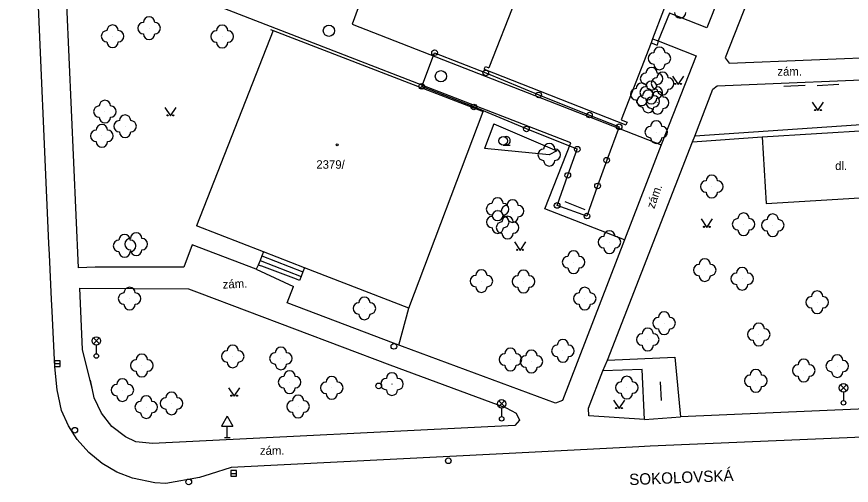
# Model space of a CAD drawing. Extents: x -737812 to -729375, y -1123000 to -1115500.
# Drawn here: x -736735.6 to -736661.9, y -1118316.3 to -1118274.9 of the extents above; entities that cross this region are included whole.
import ezdxf

# ---------------------------------------------------------------- set-up
doc = ezdxf.new("R2010")
doc.units = 0
for name, color, linetype in [('Doplněk polohopisu', 7, 'Continuous'), ('Doplňkové značky', 7, 'Continuous'), ('Hranice - ploty_ zdi', 7, 'Continuous'), ('Komunikace', 7, 'Continuous'), ('Názvy ulic_ silnic_ žel_', 7, 'Continuous'), ('Pomocné popisy', 7, 'Continuous'), ('Povr_ zn_ inž_ sítí - el_', 7, 'Continuous'), ('Povr_ zn_ inž_ sítí - kan_', 7, 'Continuous'), ('Povr_ zn_ inž_ sítí - pl_', 7, 'Continuous'), ('Povr_ zn_ inž_ sítí - vod_', 7, 'Continuous'), ('Stavební objekty', 7, 'Continuous'), ('Zeleň', 7, 'Continuous'), ('Značky druhů budov', 7, 'Continuous'), ('Značky druhů pozemků', 7, 'Continuous'), ('Čísla popisná', 7, 'Continuous')]:
    doc.layers.add(name, color=color, linetype=linetype)

msp = doc.modelspace()

# ---------------------------------------------------------------- linework, layer by layer
at = {"layer": 'Doplněk polohopisu'}
for p, q in [((-736678, -1118274.6), (-736678.98, -1118277.04)), ((-736655.09, -1118284.05), (-736675.75, -1118285.46)), ((-736669.82, -1118285.52), (-736655.73, -1118284.67)), ((-736675.96, -1118285.98), (-736675.75, -1118285.46)), ((-736675.96, -1118285.98), (-736669.82, -1118285.52)), ((-736669.82, -1118285.52), (-736669.46, -1118291.41)), ((-736678.72, -1118286.24), (-736681.97, -1118294.6)), ((-736669.46, -1118291.41), (-736655.36, -1118290.57)), ((-736714.48, -1118297.21), (-736711.18, -1118298.72)), ((-736683.87, -1118306.17), (-736683.47, -1118305.23)), ((-736680.21, -1118310.45), (-736677.02, -1118310.22))]:
    msp.add_line(p, q, dxfattribs=at)
for points in [[(-736674.25, -1118263.41), (-736670.34, -1118264.94), (-736674.69, -1118275.92), (-736678, -1118274.6)], [(-736664.08, -1118263.97), (-736664.65, -1118263.79), (-736668.7, -1118267.41), (-736673.08, -1118278.56), (-736672.74, -1118279.03), (-736658.18, -1118278.45), (-736657.84, -1118277.93), (-736664.08, -1118263.97)], [(-736706.98, -1118269.66), (-736707.54, -1118271.32), (-736704.82, -1118272.35), (-736706.01, -1118275.57), (-736678.72, -1118286.24)], [(-736728.68, -1118297.03), (-736730.15, -1118297.07), (-736731.19, -1118273.84), (-736728.75, -1118273.71)], [(-736681.97, -1118294.6), (-736689.01, -1118291.87), (-736686.69, -1118286.06), (-736719.23, -1118273.46), (-736728.75, -1118273.71)], [(-736679.49, -1118276.89), (-736678.98, -1118277.04)], [(-736679.62, -1118277.22), (-736679.07, -1118277.43)], [(-736678.98, -1118277.04), (-736679.07, -1118277.43)], [(-736678.98, -1118277.04), (-736675.65, -1118278.38), (-736678.72, -1118286.24)], [(-736675.75, -1118285.46), (-736674.18, -1118281.33), (-736673.8, -1118281.01), (-736656.81, -1118280.31), (-736655.09, -1118284.05)], [(-736654.84, -1118284.65), (-736644.31, -1118307.86), (-736644.32, -1118308.47), (-736644.97, -1118308.86), (-736677.02, -1118310.22)], [(-736683.47, -1118305.23), (-736675.96, -1118285.98)], [(-736681.97, -1118294.6), (-736687.45, -1118308.78), (-736688.07, -1118309.01), (-736702.37, -1118303.73), (-736711.73, -1118300.17), (-736711.18, -1118298.72)], [(-736714.48, -1118297.21), (-736720.14, -1118295.06), (-736720.87, -1118297.02)], [(-736720.87, -1118297.02), (-736728.68, -1118297.03)], [(-736730.06, -1118298.88), (-736720.46, -1118298.93)], [(-736728.93, -1118307.86), (-736729.8, -1118304.28), (-736730.06, -1118298.88)], [(-736720.46, -1118298.93), (-736719.5, -1118299.28), (-736702.69, -1118305.65), (-736692.41, -1118309.43), (-736691.54, -1118309.91), (-736691.24, -1118310.52), (-736691.64, -1118310.99), (-736723.64, -1118312.57), (-736725.11, -1118312.44), (-736726.02, -1118312), (-736727.21, -1118311.07), (-736728.14, -1118309.9), (-736728.78, -1118308.54), (-736729.11, -1118307)], [(-736683.47, -1118305.23), (-736677.51, -1118304.95), (-736677.02, -1118310.22)], [(-736680.21, -1118310.45), (-736685.12, -1118310.15), (-736685.15, -1118309.46), (-736683.87, -1118306.17)], [(-736680.21, -1118310.45), (-736680.42, -1118306.04), (-736683.87, -1118306.17)]]:
    msp.add_lwpolyline(points, dxfattribs=at)
at = {"layer": 'Doplňkové značky'}
for p, q in [((-736717.04, -1118310.174), (-736717.54, -1118311.04)), ((-736717.04, -1118310.174), (-736716.54, -1118311.04)), ((-736717.54, -1118311.04), (-736716.54, -1118311.04)), ((-736717.04, -1118312.04), (-736717.04, -1118311.04)), ((-736717.29, -1118312.04), (-736716.79, -1118312.04))]:
    msp.add_line(p, q, dxfattribs=at)
for centre, radius in [((-736698.731, -1118278.1), 0.25), ((-736698.731, -1118278.1), 0.0005), ((-736694.211, -1118279.88), 0.25), ((-736694.211, -1118279.88), 0.0005), ((-736699.87, -1118281.07), 0.25), ((-736699.87, -1118281.07), 0.0005), ((-736689.541, -1118281.83), 0.25), ((-736689.541, -1118281.83), 0.0005), ((-736695.27, -1118282.89), 0.25), ((-736695.27, -1118282.89), 0.0005), ((-736685.061, -1118283.6), 0.25), ((-736685.061, -1118283.6), 0.0005), ((-736690.62, -1118284.83), 0.25), ((-736690.62, -1118284.83), 0.0005), ((-736682.441, -1118284.64), 0.25), ((-736682.441, -1118284.64), 0.0005), ((-736686.13, -1118286.62), 0.25), ((-736686.13, -1118286.62), 0.0005), ((-736683.541, -1118287.59), 0.25), ((-736683.541, -1118287.59), 0.0005), ((-736686.971, -1118288.92), 0.25), ((-736686.971, -1118288.92), 0.0005), ((-736684.341, -1118289.86), 0.25), ((-736684.341, -1118289.86), 0.0005), ((-736687.91, -1118291.58), 0.25), ((-736687.91, -1118291.58), 0.0005), ((-736685.28, -1118292.51), 0.25), ((-736685.28, -1118292.51), 0.0005)]:
    msp.add_circle(centre, radius, dxfattribs=at)
at = {"layer": 'Hranice - ploty_ zdi'}
for p, q in [((-736667.89, -1118281.05), (-736666.03, -1118280.96)), ((-736664.95, -1118280.99), (-736663.05, -1118280.87)), ((-736687.24, -1118291.24), (-736685.48, -1118291.95)), ((-736678.7, -1118308.8), (-736678.79, -1118307.15))]:
    msp.add_line(p, q, dxfattribs=at)
for points in [[(-736713.84, -1118295.67), (-736713.98, -1118296.03), (-736714.14, -1118296.44), (-736714.3, -1118296.85), (-736714.48, -1118297.21)], [(-736713.98, -1118296.03), (-736710.36, -1118297.44)], [(-736714.14, -1118296.44), (-736710.52, -1118297.84)], [(-736713.98, -1118296.95), (-736714.3, -1118296.85)], [(-736710.93, -1118298.07), (-736713.98, -1118296.95)], [(-736710.22, -1118297.07), (-736710.36, -1118297.44), (-736710.52, -1118297.84), (-736710.65, -1118298.19)], [(-736710.65, -1118298.19), (-736710.93, -1118298.07)]]:
    msp.add_lwpolyline(points, dxfattribs=at)
at = {"layer": 'Komunikace'}
for points in [[(-736731.92, -1118308.4), (-736732.06, -1118307.85), (-736732.24, -1118305.83), (-736732.48, -1118300.91), (-736732.54, -1118299.88), (-736732.73, -1118295.92), (-736732.77, -1118294.93), (-736733.88, -1118269.97), (-736734.78, -1118249.03), (-736734.81, -1118247.97), (-736735, -1118244.01), (-736735.03, -1118243.03), (-736735.58, -1118230.08), (-736735.62, -1118229.01)], [(-736624.79, -1118310.48), (-736679.71, -1118312.83), (-736680.71, -1118312.89), (-736692.72, -1118313.48), (-736716.69, -1118314.7), (-736718.53, -1118315.28), (-736719.47, -1118315.58), (-736722.44, -1118316.12), (-736723.43, -1118316.06), (-736725.39, -1118315.64), (-736726.77, -1118315.11), (-736728.07, -1118314.34), (-736729.25, -1118313.39), (-736730.27, -1118312.23), (-736731.05, -1118311.03), (-736731.66, -1118309.68), (-736731.92, -1118308.4)]]:
    msp.add_lwpolyline(points, dxfattribs=at)
at = {"layer": 'Povr_ zn_ inž_ sítí - el_'}
for p, q in [((-736728.854, -1118303.798), (-736728.326, -1118303.27)), ((-736728.318, -1118303.795), (-736728.846, -1118303.266)), ((-736728.59, -1118303.91), (-736728.59, -1118304.66)), ((-736662.904, -1118307.928), (-736662.376, -1118307.4)), ((-736662.368, -1118307.925), (-736662.896, -1118307.396)), ((-736662.64, -1118308.04), (-736662.64, -1118308.79)), ((-736693.074, -1118309.338), (-736692.546, -1118308.81)), ((-736692.538, -1118309.335), (-736693.066, -1118308.806)), ((-736692.81, -1118309.45), (-736692.81, -1118310.2))]:
    msp.add_line(p, q, dxfattribs=at)
for centre, radius in [((-736728.59, -1118303.535), 0.375), ((-736728.59, -1118304.86), 0.2), ((-736662.64, -1118307.665), 0.375), ((-736692.81, -1118309.075), 0.375), ((-736662.64, -1118308.99), 0.2), ((-736692.81, -1118310.4), 0.2)]:
    msp.add_circle(centre, radius, dxfattribs=at)
at = {"layer": 'Povr_ zn_ inž_ sítí - kan_'}
for p, q in [((-736732.28, -1118305.53), (-736731.78, -1118305.53)), ((-736716.72, -1118315.22), (-736716.22, -1118315.22))]:
    msp.add_line(p, q, dxfattribs=at)
for points in [[(-736732.28, -1118305.781), (-736731.779, -1118305.781), (-736731.779, -1118305.279), (-736732.28, -1118305.279)], [(-736716.72, -1118315.471), (-736716.22, -1118315.471), (-736716.22, -1118314.97), (-736716.72, -1118314.97)]]:
    msp.add_lwpolyline(points, close=True, dxfattribs=at)
for centre in [(-736708.06, -1118276.16), (-736698.17, -1118280.18)]:
    msp.add_circle(centre, 0.5, dxfattribs=at)
at = {"layer": 'Povr_ zn_ inž_ sítí - pl_'}
msp.add_circle((-736703.66, -1118307.5), 0.25, dxfattribs=at)
at = {"layer": 'Povr_ zn_ inž_ sítí - vod_'}
for centre in [(-736702.32, -1118304.01), (-736730.49, -1118311.41), (-736697.52, -1118314.11), (-736720.43, -1118315.97)]:
    msp.add_circle(centre, 0.25, dxfattribs=at)
at = {"layer": 'Stavební objekty'}
for points in [[(-736682.02, -1118249.1), (-736693.93, -1118279.45)], [(-736670.5, -1118253.76), (-736673.3, -1118260.97), (-736674.25, -1118263.41), (-736678.37, -1118274.01), (-736678.51, -1118274.36), (-736679.49, -1118276.89), (-736679.62, -1118277.22), (-736682.26, -1118284.02)], [(-736712.98, -1118276.14), (-736719.75, -1118293.38)], [(-736713.22, -1118276.04), (-736712.98, -1118276.14)], [(-736712.98, -1118276.14), (-736694.43, -1118283.29)], [(-736698.73, -1118278.1), (-736694.21, -1118279.88), (-736689.54, -1118281.83), (-736685.06, -1118283.6), (-736682.44, -1118284.64), (-736683.54, -1118287.59), (-736684.34, -1118289.86), (-736685.28, -1118292.51), (-736687.91, -1118291.58), (-736686.97, -1118288.92), (-736686.13, -1118286.62), (-736690.62, -1118284.83), (-736695.27, -1118282.89), (-736699.87, -1118281.07), (-736698.73, -1118278.1)], [(-736694.36, -1118279.56), (-736694.25, -1118279.32)], [(-736694.36, -1118279.56), (-736681.84, -1118284.47)], [(-736694.25, -1118279.32), (-736693.93, -1118279.45)], [(-736700.99, -1118300.65), (-736694.43, -1118283.29)], [(-736682.26, -1118284.02), (-736681.73, -1118284.23)], [(-736681.73, -1118284.23), (-736681.84, -1118284.47)], [(-736700.99, -1118300.65), (-736710.22, -1118297.07), (-736713.84, -1118295.67), (-736719.75, -1118293.38)]]:
    msp.add_lwpolyline(points, dxfattribs=at)
at = {"layer": 'Zeleň'}
for points in [[(-736693.5, -1118284.37), (-736694.31, -1118286.55)], [(-736693.5, -1118284.37), (-736687.93, -1118286.77)], [(-736688.61, -1118287.1), (-736694.31, -1118286.55)], [(-736687.93, -1118286.77), (-736688.61, -1118287.1)], [(-736701.9, -1118303.9), (-736700.99, -1118300.65)]]:
    msp.add_lwpolyline(points, dxfattribs=at)
for centre in [(-736723.94, -1118275.94), (-736727.15, -1118276.65), (-736717.48, -1118276.67), (-736678.89, -1118278.6), (-736679.57, -1118280.4), (-736678.6, -1118280.82), (-736680.44, -1118281.77), (-736679.6, -1118281.61), (-736679.87, -1118282.4), (-736679.05, -1118282.51), (-736727.83, -1118283.3), (-736726.05, -1118284.59), (-736728.1, -1118285.44), (-736679.16, -1118285.1), (-736688.61, -1118287.1), (-736674.26, -1118289.91), (-736693.17, -1118291.91), (-736691.84, -1118292.07), (-736693.16, -1118293.04), (-736692.28, -1118293.53), (-736671.45, -1118293.24), (-736668.88, -1118293.33), (-736726.09, -1118295.14), (-736725.07, -1118294.99), (-736683.3, -1118294.82), (-736686.46, -1118296.58), (-736674.88, -1118297.28), (-736694.6, -1118298.25), (-736690.88, -1118298.29), (-736671.58, -1118298.04), (-736725.65, -1118299.8), (-736685.48, -1118299.8), (-736664.96, -1118300.12), (-736704.93, -1118300.66), (-736678.47, -1118301.96), (-736679.92, -1118303.41), (-736670.12, -1118302.96), (-736716.55, -1118304.9), (-736687.4, -1118304.41), (-736712.29, -1118305.07), (-736692.04, -1118305.17), (-736690.18, -1118305.35), (-736724.57, -1118305.7), (-736666.14, -1118306.14), (-736663.18, -1118305.75), (-736670.37, -1118307.05), (-736726.29, -1118307.87), (-736711.53, -1118307.17), (-736707.81, -1118307.67), (-736702.49, -1118307.34), (-736681.76, -1118307.65), (-736721.95, -1118309.04), (-736710.78, -1118309.32), (-736724.18, -1118309.37)]:
    msp.add_circle(centre, 0.0005, dxfattribs=at)
for centre, start, end in [((-736677.05, -1118274.54), 179.99999, 359.99999), ((-736724.44, -1118275.94), 89.99999, 269.99999), ((-736723.94, -1118275.44), 360, 179.99999), ((-736723.44, -1118275.94), 270, 89.99999), ((-736727.65, -1118276.65), 89.99999, 269.99999), ((-736727.15, -1118276.15), 360, 179.99999), ((-736726.65, -1118276.65), 270, 89.99999), ((-736717.98, -1118276.67), 89.99999, 269.99999), ((-736717.48, -1118276.17), 360, 179.99999), ((-736716.98, -1118276.67), 270, 89.99999), ((-736723.94, -1118276.44), 179.99999, 359.99999), ((-736727.15, -1118277.15), 179.99999, 359.99999), ((-736717.48, -1118277.17), 179.99999, 359.99999), ((-736678.89, -1118278.1), 360, 179.99999), ((-736679.39, -1118278.6), 89.99999, 269.99999), ((-736678.39, -1118278.6), 270, 89.99999), ((-736678.89, -1118279.1), 179.99999, 359.99999), ((-736679.57, -1118279.9), 360, 179.99999), ((-736678.6, -1118280.32), 360, 179.99999), ((-736680.07, -1118280.4), 89.99999, 269.99999), ((-736679.6, -1118281.11), 360, 179.99999), ((-736679.1, -1118280.82), 89.99999, 269.99999), ((-736679.07, -1118280.4), 270, 89.99999), ((-736678.1, -1118280.82), 270, 89.99999), ((-736680.94, -1118281.77), 89.99999, 269.99999), ((-736680.44, -1118281.27), 360, 179.99999), ((-736680.1, -1118281.61), 89.99999, 269.99999), ((-736679.57, -1118280.9), 179.99999, 359.99999), ((-736679.94, -1118281.77), 270, 89.99999), ((-736679.1, -1118281.61), 270, 89.99999), ((-736678.6, -1118281.32), 179.99999, 359.99999), ((-736680.37, -1118282.4), 89.99999, 269.99999), ((-736679.87, -1118281.9), 360, 179.99999), ((-736679.55, -1118282.51), 89.99999, 269.99999), ((-736679.05, -1118282.01), 360, 179.99999), ((-736679.37, -1118282.4), 270, 89.99999), ((-736678.55, -1118282.51), 270, 89.99999), ((-736728.33, -1118283.3), 89.99999, 269.99999), ((-736727.83, -1118282.8), 360, 179.99999), ((-736727.33, -1118283.3), 270, 89.99999), ((-736680.44, -1118282.27), 179.99999, 359.99999), ((-736679.6, -1118282.11), 179.99999, 359.99999), ((-736679.87, -1118282.9), 179.99999, 359.99999), ((-736679.05, -1118283.01), 179.99999, 359.99999), ((-736727.83, -1118283.8), 179.99999, 359.99999), ((-736726.55, -1118284.59), 89.99999, 269.99999), ((-736726.05, -1118284.09), 360, 179.99999), ((-736725.55, -1118284.59), 270, 89.99999), ((-736679.16, -1118284.6), 360, 179.99999), ((-736728.6, -1118285.44), 89.99999, 269.99999), ((-736728.1, -1118284.94), 360, 179.99999), ((-736727.6, -1118285.44), 270, 89.99999), ((-736679.66, -1118285.1), 89.99999, 269.99999), ((-736678.66, -1118285.1), 270, 89.99999), ((-736726.05, -1118285.09), 179.99999, 359.99999), ((-736679.16, -1118285.6), 179.99999, 359.99999), ((-736728.1, -1118285.94), 179.99999, 359.99999), ((-736688.61, -1118286.6), 360, 179.99999), ((-736689.11, -1118287.1), 89.99999, 269.99999), ((-736688.11, -1118287.1), 270, 89.99999), ((-736688.61, -1118287.6), 179.99999, 359.99999), ((-736674.76, -1118289.91), 89.99999, 269.99999), ((-736674.26, -1118289.41), 360, 179.99999), ((-736673.76, -1118289.91), 270, 89.99999), ((-736693.17, -1118291.41), 360, 179.99999), ((-736674.26, -1118290.41), 179.99999, 359.99999), ((-736693.67, -1118291.91), 89.99999, 269.99999), ((-736692.34, -1118292.07), 89.99999, 269.99999), ((-736692.67, -1118291.91), 270, 89.99999), ((-736691.84, -1118291.57), 360, 179.99999), ((-736691.34, -1118292.07), 270, 89.99999), ((-736693.17, -1118292.41), 179.99999, 359.99999), ((-736693.16, -1118292.54), 360, 179.99999), ((-736671.45, -1118292.74), 360, 179.99999), ((-736668.88, -1118292.83), 360, 179.99999), ((-736693.66, -1118293.04), 89.99999, 269.99999), ((-736692.78, -1118293.53), 89.99999, 269.99999), ((-736692.28, -1118293.03), 360, 179.99999), ((-736692.66, -1118293.04), 270, 89.99999), ((-736691.84, -1118292.57), 179.99999, 359.99999), ((-736691.78, -1118293.53), 270, 89.99999), ((-736671.95, -1118293.24), 89.99999, 269.99999), ((-736670.95, -1118293.24), 270, 89.99999), ((-736669.38, -1118293.33), 89.99999, 269.99999), ((-736668.38, -1118293.33), 270, 89.99999), ((-736693.16, -1118293.54), 179.99999, 359.99999), ((-736683.3, -1118294.32), 360, 179.99999), ((-736671.45, -1118293.74), 179.99999, 359.99999), ((-736668.88, -1118293.83), 179.99999, 359.99999), ((-736726.09, -1118294.64), 360, 179.99999), ((-736725.57, -1118294.99), 89.99999, 269.99999), ((-736725.07, -1118294.49), 360, 179.99999), ((-736724.57, -1118294.99), 270, 89.99999), ((-736692.28, -1118294.03), 179.99999, 359.99999), ((-736683.8, -1118294.82), 89.99999, 269.99999), ((-736682.8, -1118294.82), 270, 89.99999), ((-736726.59, -1118295.14), 89.99999, 269.99999), ((-736725.59, -1118295.14), 270, 89.99999), ((-736683.3, -1118295.32), 179.99999, 359.99999), ((-736726.09, -1118295.64), 179.99999, 359.99999), ((-736725.07, -1118295.49), 179.99999, 359.99999), ((-736686.96, -1118296.58), 89.99999, 269.99999), ((-736686.46, -1118296.08), 360, 179.99999), ((-736685.96, -1118296.58), 270, 89.99999), ((-736675.38, -1118297.28), 89.99999, 269.99999), ((-736674.88, -1118296.78), 360, 179.99999), ((-736674.38, -1118297.28), 270, 89.99999), ((-736694.6, -1118297.75), 360, 179.99999), ((-736690.88, -1118297.79), 360, 179.99999), ((-736686.46, -1118297.08), 179.99999, 359.99999), ((-736672.08, -1118298.04), 89.99999, 269.99999), ((-736671.58, -1118297.54), 360, 179.99999), ((-736671.08, -1118298.04), 270, 89.99999), ((-736695.1, -1118298.25), 89.99999, 269.99999), ((-736694.1, -1118298.25), 270, 89.99999), ((-736691.38, -1118298.29), 89.99999, 269.99999), ((-736690.38, -1118298.29), 270, 89.99999), ((-736674.88, -1118297.78), 179.99999, 359.99999), ((-736725.65, -1118299.3), 360, 179.99999), ((-736694.6, -1118298.75), 179.99999, 359.99999), ((-736690.88, -1118298.79), 179.99999, 359.99999), ((-736685.48, -1118299.3), 360, 179.99999), ((-736671.58, -1118298.54), 179.99999, 359.99999), ((-736726.15, -1118299.8), 89.99999, 269.99999), ((-736725.15, -1118299.8), 270, 89.99999), ((-736704.93, -1118300.16), 360, 179.99999), ((-736685.98, -1118299.8), 89.99999, 269.99999), ((-736684.98, -1118299.8), 270, 89.99999), ((-736665.46, -1118300.12), 89.99999, 269.99999), ((-736664.96, -1118299.62), 360, 179.99999), ((-736664.46, -1118300.12), 270, 89.99999), ((-736725.65, -1118300.3), 179.99999, 359.99999), ((-736705.43, -1118300.66), 89.99999, 269.99999), ((-736704.43, -1118300.66), 270, 89.99999), ((-736685.48, -1118300.3), 179.99999, 359.99999), ((-736704.93, -1118301.16), 179.99999, 359.99999), ((-736678.47, -1118301.46), 360, 179.99999), ((-736664.96, -1118300.62), 179.99999, 359.99999), ((-736678.97, -1118301.96), 89.99999, 269.99999), ((-736677.97, -1118301.96), 270, 89.99999), ((-736670.12, -1118302.46), 360, 179.99999), ((-736679.92, -1118302.91), 360, 179.99999), ((-736678.47, -1118302.46), 179.99999, 359.99999), ((-736670.62, -1118302.96), 89.99999, 269.99999), ((-736669.62, -1118302.96), 270, 89.99999), ((-736687.4, -1118303.91), 360, 179.99999), ((-736680.42, -1118303.41), 89.99999, 269.99999), ((-736679.42, -1118303.41), 270, 89.99999), ((-736670.12, -1118303.46), 179.99999, 359.99999), ((-736716.55, -1118304.4), 0, 179.99999), ((-736712.29, -1118304.57), 360, 179.99999), ((-736692.04, -1118304.67), 360, 179.99999), ((-736687.9, -1118304.41), 89.99999, 269.99999), ((-736686.9, -1118304.41), 270, 89.99999), ((-736679.92, -1118303.91), 179.99999, 359.99999), ((-736724.57, -1118305.2), 360, 179.99999), ((-736717.05, -1118304.9), 89.99999, 269.99999), ((-736716.05, -1118304.9), 270, 89.99999), ((-736712.79, -1118305.07), 89.99999, 269.99999), ((-736711.79, -1118305.07), 270, 89.99999), ((-736692.54, -1118305.17), 89.99999, 269.99999), ((-736691.54, -1118305.17), 270, 89.99999), ((-736690.68, -1118305.35), 89.99999, 269.99999), ((-736690.18, -1118304.85), 360, 179.99999), ((-736689.68, -1118305.35), 270, 89.99999), ((-736687.4, -1118304.91), 179.99999, 359.99999), ((-736663.18, -1118305.25), 360, 179.99999), ((-736725.07, -1118305.7), 89.99999, 269.99999), ((-736724.07, -1118305.7), 270, 89.99999), ((-736716.55, -1118305.4), 179.99999, 359.99999), ((-736712.29, -1118305.57), 179.99999, 359.99999), ((-736692.04, -1118305.67), 179.99999, 359.99999), ((-736666.64, -1118306.14), 89.99999, 269.99999), ((-736666.14, -1118305.64), 360, 179.99999), ((-736665.64, -1118306.14), 270, 89.99999), ((-736663.68, -1118305.75), 89.99999, 269.99999), ((-736662.68, -1118305.75), 270, 89.99999), ((-736724.57, -1118306.2), 179.99999, 359.99999), ((-736711.53, -1118306.67), 360, 179.99999), ((-736702.49, -1118306.84), 360, 179.99999), ((-736690.18, -1118305.85), 179.99999, 359.99999), ((-736670.37, -1118306.55), 360, 179.99999), ((-736663.18, -1118306.25), 179.99999, 359.99999), ((-736726.29, -1118307.37), 360, 179.99999), ((-736712.03, -1118307.17), 89.99999, 269.99999), ((-736711.03, -1118307.17), 270, 89.99999), ((-736707.81, -1118307.17), 360, 179.99999), ((-736702.99, -1118307.34), 89.99999, 269.99999), ((-736701.99, -1118307.34), 270, 89.99999), ((-736682.26, -1118307.65), 89.99999, 269.99999), ((-736681.76, -1118307.15), 360, 179.99999), ((-736681.26, -1118307.65), 270, 89.99999), ((-736670.87, -1118307.05), 89.99999, 269.99999), ((-736669.87, -1118307.05), 270, 89.99999), ((-736666.14, -1118306.64), 179.99999, 359.99999), ((-736726.79, -1118307.87), 89.99999, 269.99999), ((-736725.79, -1118307.87), 270, 89.99999), ((-736711.53, -1118307.67), 179.99999, 359.99999), ((-736708.31, -1118307.67), 89.99999, 269.99999), ((-736707.31, -1118307.67), 270, 89.99999), ((-736702.49, -1118307.84), 179.99999, 359.99999), ((-736670.37, -1118307.55), 179.99999, 359.99999), ((-736726.29, -1118308.37), 179.99999, 359.99999), ((-736724.18, -1118308.87), 360, 179.99999), ((-736722.45, -1118309.04), 89.99999, 269.99999), ((-736721.95, -1118308.54), 360, 179.99999), ((-736721.45, -1118309.04), 270, 89.99999), ((-736710.78, -1118308.82), 360, 179.99999), ((-736707.81, -1118308.17), 179.99999, 359.99999), ((-736681.76, -1118308.15), 179.99999, 359.99999), ((-736724.68, -1118309.37), 89.99999, 269.99999), ((-736723.68, -1118309.37), 270, 89.99999), ((-736711.28, -1118309.32), 89.99999, 269.99999), ((-736710.28, -1118309.32), 270, 89.99999), ((-736724.18, -1118309.87), 179.99999, 359.99999), ((-736721.95, -1118309.54), 179.99999, 359.99999), ((-736710.78, -1118309.82), 179.99999, 359.99999)]:
    msp.add_arc(centre, 0.5, start, end, dxfattribs=at)
at = {"layer": 'Značky druhů budov'}
msp.add_circle((-736707.33, -1118286.23), 0.0875, dxfattribs=at)
at = {"layer": 'Značky druhů pozemků'}
msp.add_line((-736692.67, -1118286.245), (-736692.045, -1118286.245), dxfattribs=at)
for points in [[(-736677.74, -1118280.16), (-736677.24, -1118280.91), (-736676.74, -1118280.16)], [(-736665.39, -1118282.46), (-736664.89, -1118283.21), (-736664.39, -1118282.46)], [(-736722.55, -1118282.93), (-736722.05, -1118283.68), (-736721.55, -1118282.93)], [(-736675.2, -1118292.77), (-736674.7, -1118293.52), (-736674.2, -1118292.77)], [(-736691.69, -1118294.8), (-736691.19, -1118295.55), (-736690.69, -1118294.8)], [(-736716.92, -1118307.66), (-736716.42, -1118308.41), (-736715.92, -1118307.66)], [(-736682.95, -1118308.75), (-736682.45, -1118309.5), (-736681.95, -1118308.75)]]:
    msp.add_lwpolyline(points, dxfattribs=at)
for centre, radius in [((-736677.49, -1118280.86), 0.05), ((-736676.99, -1118280.86), 0.05), ((-736665.14, -1118283.16), 0.05), ((-736664.64, -1118283.16), 0.05), ((-736722.3, -1118283.63), 0.05), ((-736721.8, -1118283.63), 0.05), ((-736692.67, -1118285.87), 0.375), ((-736674.95, -1118293.47), 0.05), ((-736674.45, -1118293.47), 0.05), ((-736691.44, -1118295.5), 0.05), ((-736690.94, -1118295.5), 0.05), ((-736716.67, -1118308.36), 0.05), ((-736716.17, -1118308.36), 0.05), ((-736682.7, -1118309.45), 0.05), ((-736682.2, -1118309.45), 0.05)]:
    msp.add_circle(centre, radius, dxfattribs=at)
msp.add_arc((-736692.42, -1118285.87), 0.375, 249.49437, 109.04743, dxfattribs=at)

# ---------------------------------------------------------------- texts
at = {"layer": 'Názvy ulic_ silnic_ žel_'}
msp.add_text('SOKOLOVSKÁ', height=1, rotation=2.3355, dxfattribs=at).set_placement((-736681.53, -1118316.26))
at = {"layer": 'Pomocné popisy'}
for s, p in [('zám.', (-736668.47, -1118280.13)), ('dl.', (-736663.37, -1118288.45)), ('zám.', (-736714.15, -1118313.58))]:
    msp.add_text(s, height=0.75, dxfattribs=at).set_placement(p)
for rotation, p in [(70.62222, (-736679.34, -1118291.92)), (2.55127, (-736717.42, -1118298.92))]:
    msp.add_text('zám.', height=0.75, rotation=rotation, dxfattribs=at).set_placement(p)
at = {"layer": 'Čísla popisná'}
msp.add_text('2379/', height=0.75, dxfattribs=at).set_placement((-736709.17, -1118288.34))

doc.saveas('drawing.dxf')
